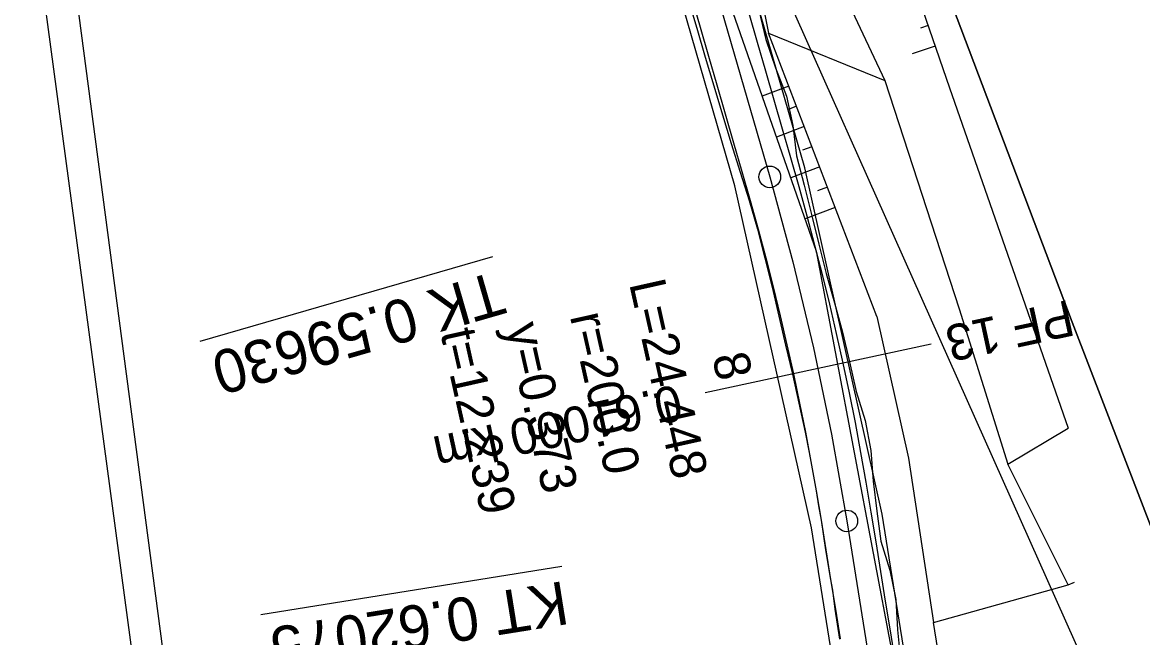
# Model space of a CAD drawing. Extents: x -555887 to -552101, y -1100251 to -1096546.
# Drawn here: x -553957.5 to -553879.9, y -1098193.1 to -1098150.5 of the extents above; entities that cross this region are included whole.
import ezdxf

# ---------------------------------------------------------------- set-up
doc = ezdxf.new("R2010")
doc.units = 0
for name, color, linetype in [('07_KANALIZACE', 7, 'Continuous'), ('07_VODOVOD', 7, 'Continuous'), ('PARCELY_cesty', 7, 'Continuous'), ('PARCELY_VHO', 7, 'Continuous'), ('POLYGONY_SITUACE_PF', 7, 'Continuous'), ('POLYGONY_SITUACE_PF_POPISY', 7, 'Continuous'), ('POLYGONY_SITUACE_PO', 7, 'Continuous'), ('ZSST', 7, 'Continuous'), ('zájem', 7, 'Continuous')]:
    doc.layers.add(name, color=color, linetype=linetype)

msp = doc.modelspace()

# ---------------------------------------------------------------- linework, layer by layer
for p, q in [((-553924.964, -1098166.707), (-553945.228, -1098172.561)), ((-553920.163, -1098188.167), (-553940.989, -1098191.506))]:
    msp.add_line(p, q)
at = {"layer": '07_KANALIZACE'}
msp.add_lwpolyline([(-553933.89, -1098299.13), (-553960.89, -1098094.71), (-553961.69, -1098093.49), (-553975.36, -1098088.42), (-553976.47, -1098087.2), (-553997.02, -1097931.32), (-553999.16, -1097907.75), (-553999.72, -1097884.17), (-554000.634, -1097884.273), (-554001.151, -1097883.391), (-554017.16, -1097885.22), (-554171.94, -1097905.19), (-554183.71, -1097906.5), (-554193.28, -1097906.43), (-554202.55, -1097905.69), (-554209.215, -1097906.283), (-554215.09, -1097906.8), (-554226.01, -1097910.87), (-554237.13, -1097913.33)], dxfattribs=at)
at = {"layer": '07_VODOVOD'}
msp.add_lwpolyline([(-553936.175, -1098296.386), (-554003.21, -1097797.26), (-554016.58, -1097798.55), (-554021.42, -1097763.29), (-554007.81, -1097761.46), (-554017.883, -1097690.586), (-554019.47, -1097678.04), (-553931.71, -1097666.8), (-553860.51, -1097660.95), (-553851.186, -1097659.979), (-553809.175, -1097658.756), (-553772.306, -1097657.572), (-553745.69, -1097656.809), (-553714.889, -1097655.5), (-553705.569, -1097655.382), (-553663.409, -1097654.214), (-553621.83, -1097652.811), (-553564.872, -1097648.296)], dxfattribs=at)
at = {"layer": 'PARCELY_cesty'}
for points in [[(-553894.521, -1098237.552), (-553902.872, -1098185.471), (-553908.173, -1098161.777), (-553915.637, -1098135.941), (-553917.674, -1098126.716), (-553918.832, -1098111.157), (-553915.214, -1097968.237), (-553915.615, -1097956.495), (-553918.446, -1097924.391)], [(-553889.599, -1098236.663), (-553897.959, -1098184.529), (-553903.327, -1098160.536), (-553910.789, -1098134.707), (-553912.715, -1098125.988), (-553913.828, -1098111.034), (-553910.368, -1097974.94), (-553910.211, -1097968.215), (-553910.622, -1097956.19), (-553913.42, -1097924.46)]]:
    msp.add_lwpolyline(points, dxfattribs=at)
at = {"layer": 'PARCELY_VHO'}
for points in [[(-553927.41, -1097628.08), (-553920.29, -1097651.1), (-553924.15, -1097670.8), (-553927.014, -1097685.697), (-553927.942, -1097698.335), (-553926.88, -1097721.034), (-553926.037, -1097728.701), (-553924.494, -1097736.179), (-553911.111, -1097775.519), (-553905.076, -1097799.369), (-553903.199, -1097814.131), (-553902.803, -1097824.091), (-553903.498, -1097838.889), (-553913.42, -1097924.2), (-553904.91, -1097952.6), (-553904.09, -1097966.52), (-553910.368, -1097974.94), (-553913.828, -1098111.034), (-553912.715, -1098125.988), (-553910.789, -1098134.707), (-553870.98, -1098223.96)], [(-553873.38, -1098200.91), (-553884.8, -1098171.23), (-553894.57, -1098145.41), (-553899.89, -1098126.48), (-553901.66, -1098118.62), (-553901.87, -1098110.72), (-553901.16, -1098074.95), (-553900.96, -1097982.79), (-553898.75, -1097974.9), (-553895.85, -1097967.85), (-553895.42, -1097963.37), (-553895.17, -1097959.49), (-553895.01, -1097951.32), (-553903.94, -1097924.64)]]:
    msp.add_lwpolyline(points, dxfattribs=at)
at = {"layer": 'POLYGONY_SITUACE_PF'}
for p, q in [((-553894.582, -1098172.747), (-553902.402, -1098174.437)), ((-553902.402, -1098174.437), (-553910.221, -1098176.126))]:
    msp.add_line(p, q, dxfattribs=at)
at = {"layer": 'POLYGONY_SITUACE_PO'}
for p, q in [((-553913.213, -1098135.324), (-553905.75, -1098161.157)), ((-553911.393, -1098148.854), (-553910.806, -1098150.853)), ((-553911.146, -1098148.783), (-553910.568, -1098150.785)), ((-553911.146, -1098148.783), (-553910.568, -1098150.785)), ((-553906.519, -1098149.615), (-553906.012, -1098151.637)), ((-553907.205, -1098149.813), (-553906.627, -1098151.815)), ((-553907.205, -1098149.813), (-553906.627, -1098151.815)), ((-553910.806, -1098150.853), (-553910.225, -1098152.854)), ((-553910.568, -1098150.785), (-553909.99, -1098152.786)), ((-553910.568, -1098150.785), (-553909.99, -1098152.786)), ((-553906.627, -1098151.815), (-553906.049, -1098153.816)), ((-553906.627, -1098151.815), (-553906.049, -1098153.816)), ((-553906.012, -1098151.637), (-553905.343, -1098153.612)), ((-553910.225, -1098152.854), (-553909.631, -1098154.851)), ((-553909.99, -1098152.786), (-553909.411, -1098154.787)), ((-553909.99, -1098152.786), (-553909.411, -1098154.787)), ((-553905.343, -1098153.612), (-553904.586, -1098155.562)), ((-553906.049, -1098153.816), (-553905.47, -1098155.817)), ((-553906.049, -1098153.816), (-553905.47, -1098155.817)), ((-553909.631, -1098154.851), (-553909.034, -1098156.847)), ((-553909.411, -1098154.787), (-553908.833, -1098156.789)), ((-553909.411, -1098154.787), (-553908.833, -1098156.789)), ((-553905.47, -1098155.817), (-553904.893, -1098157.819)), ((-553905.47, -1098155.817), (-553904.893, -1098157.819)), ((-553904.586, -1098155.562), (-553904.163, -1098157.608)), ((-553909.034, -1098156.847), (-553908.42, -1098158.838)), ((-553908.833, -1098156.789), (-553908.255, -1098158.79)), ((-553908.833, -1098156.789), (-553908.255, -1098158.79)), ((-553904.893, -1098157.819), (-553904.314, -1098159.821)), ((-553904.893, -1098157.819), (-553904.314, -1098159.821)), ((-553904.163, -1098157.608), (-553903.906, -1098159.702)), ((-553908.42, -1098158.838), (-553907.797, -1098160.827)), ((-553908.255, -1098158.79), (-553907.677, -1098160.792)), ((-553908.255, -1098158.79), (-553907.677, -1098160.792)), ((-553904.314, -1098159.821), (-553903.738, -1098161.833)), ((-553904.314, -1098159.821), (-553903.738, -1098161.833)), ((-553903.906, -1098159.702), (-553903.378, -1098161.732)), ((-553907.797, -1098160.827), (-553907.178, -1098162.805)), ((-553907.677, -1098160.792), (-553907.106, -1098162.785)), ((-553907.677, -1098160.792), (-553907.106, -1098162.785)), ((-553905.75, -1098161.157), (-553904.144, -1098167.054)), ((-553903.738, -1098161.833), (-553903.177, -1098163.859)), ((-553903.738, -1098161.833), (-553903.177, -1098163.859)), ((-553903.378, -1098161.732), (-553902.854, -1098163.771)), ((-553907.178, -1098162.805), (-553906.603, -1098164.788)), ((-553907.106, -1098162.785), (-553906.555, -1098164.775)), ((-553907.106, -1098162.785), (-553906.555, -1098164.775)), ((-553903.177, -1098163.859), (-553902.642, -1098165.891)), ((-553903.177, -1098163.859), (-553902.642, -1098165.891)), ((-553902.854, -1098163.771), (-553902.358, -1098165.817)), ((-553906.603, -1098164.788), (-553906.086, -1098166.787)), ((-553906.555, -1098164.775), (-553906.029, -1098166.772)), ((-553906.555, -1098164.775), (-553906.029, -1098166.772)), ((-553902.642, -1098165.891), (-553902.118, -1098167.926)), ((-553902.642, -1098165.891), (-553902.118, -1098167.926)), ((-553902.358, -1098165.817), (-553901.84, -1098167.857)), ((-553906.086, -1098166.787), (-553905.585, -1098168.789)), ((-553906.029, -1098166.772), (-553905.514, -1098168.772)), ((-553906.029, -1098166.772), (-553905.514, -1098168.772)), ((-553904.144, -1098167.054), (-553902.718, -1098172.997)), ((-553902.118, -1098167.926), (-553901.623, -1098169.969)), ((-553902.118, -1098167.926), (-553901.623, -1098169.969)), ((-553901.84, -1098167.857), (-553901.272, -1098169.885)), ((-553905.585, -1098168.789), (-553905.132, -1098170.803)), ((-553905.514, -1098168.772), (-553905.028, -1098170.779)), ((-553905.514, -1098168.772), (-553905.028, -1098170.779)), ((-553901.272, -1098169.885), (-553900.719, -1098171.918)), ((-553901.623, -1098169.969), (-553901.15, -1098172.016)), ((-553901.623, -1098169.969), (-553901.15, -1098172.016)), ((-553905.132, -1098170.803), (-553904.672, -1098172.815)), ((-553905.028, -1098170.779), (-553904.563, -1098172.791)), ((-553905.028, -1098170.779), (-553904.563, -1098172.791)), ((-553901.15, -1098172.016), (-553900.691, -1098174.067)), ((-553901.15, -1098172.016), (-553900.691, -1098174.067)), ((-553900.719, -1098171.918), (-553900.221, -1098173.965)), ((-553904.672, -1098172.815), (-553904.166, -1098174.818)), ((-553904.563, -1098172.791), (-553904.112, -1098174.806)), ((-553904.563, -1098172.791), (-553904.112, -1098174.806)), ((-553902.718, -1098172.997), (-553901.475, -1098178.981)), ((-553900.691, -1098174.067), (-553900.262, -1098176.124)), ((-553900.691, -1098174.067), (-553900.262, -1098176.124)), ((-553900.221, -1098173.965), (-553899.778, -1098176.025)), ((-553904.166, -1098174.818), (-553903.748, -1098176.839)), ((-553904.112, -1098174.806), (-553903.691, -1098176.828)), ((-553904.112, -1098174.806), (-553903.691, -1098176.828)), ((-553900.262, -1098176.124), (-553899.848, -1098178.185)), ((-553900.262, -1098176.124), (-553899.848, -1098178.185)), ((-553899.778, -1098176.025), (-553899.144, -1098178.048)), ((-553903.748, -1098176.839), (-553903.291, -1098178.854)), ((-553903.691, -1098176.828), (-553903.284, -1098178.852)), ((-553903.691, -1098176.828), (-553903.284, -1098178.852)), ((-553899.848, -1098178.185), (-553899.456, -1098180.249)), ((-553899.848, -1098178.185), (-553899.456, -1098180.249)), ((-553899.144, -1098178.048), (-553898.742, -1098180.118)), ((-553903.291, -1098178.854), (-553903.04, -1098180.138)), ((-553903.284, -1098178.852), (-553902.899, -1098180.881)), ((-553903.284, -1098178.852), (-553902.899, -1098180.881)), ((-553901.475, -1098178.981), (-553900.415, -1098185)), ((-553903.04, -1098180.138), (-553902.902, -1098180.882)), ((-553899.456, -1098180.249), (-553899.093, -1098182.319)), ((-553899.456, -1098180.249), (-553899.093, -1098182.319)), ((-553898.742, -1098180.118), (-553898.586, -1098182.232)), ((-553902.902, -1098180.882), (-553902.549, -1098182.916)), ((-553902.899, -1098180.881), (-553902.542, -1098182.915)), ((-553902.899, -1098180.881), (-553902.542, -1098182.915)), ((-553899.093, -1098182.319), (-553898.741, -1098184.391)), ((-553899.093, -1098182.319), (-553898.741, -1098184.391)), ((-553898.586, -1098182.232), (-553898.342, -1098184.327)), ((-553902.549, -1098182.916), (-553902.365, -1098183.955)), ((-553902.542, -1098182.915), (-553902.196, -1098184.951)), ((-553902.542, -1098182.915), (-553902.196, -1098184.951)), ((-553902.365, -1098183.955), (-553902.202, -1098184.952)), ((-553898.741, -1098184.391), (-553898.41, -1098186.451)), ((-553898.741, -1098184.391), (-553898.41, -1098186.451)), ((-553898.342, -1098184.327), (-553898.053, -1098186.394)), ((-553902.202, -1098184.952), (-553901.88, -1098187.007)), ((-553902.196, -1098184.951), (-553901.866, -1098187.005)), ((-553902.196, -1098184.951), (-553901.866, -1098187.005)), ((-553900.415, -1098185), (-553892.06, -1098237.108)), ((-553901.88, -1098187.007), (-553901.553, -1098189.065)), ((-553901.866, -1098187.005), (-553901.536, -1098189.062)), ((-553901.866, -1098187.005), (-553901.536, -1098189.062)), ((-553898.41, -1098186.451), (-553898.08, -1098188.508)), ((-553898.41, -1098186.451), (-553898.08, -1098188.508)), ((-553898.053, -1098186.394), (-553897.431, -1098188.404)), ((-553898.08, -1098188.508), (-553897.751, -1098190.565)), ((-553898.08, -1098188.508), (-553897.751, -1098190.565)), ((-553897.431, -1098188.404), (-553897.019, -1098190.448)), ((-553901.553, -1098189.065), (-553901.418, -1098189.8)), ((-553901.536, -1098189.062), (-553901.206, -1098191.119)), ((-553901.536, -1098189.062), (-553901.206, -1098191.119)), ((-553901.418, -1098189.8), (-553901.236, -1098191.124)), ((-553897.751, -1098190.565), (-553897.421, -1098192.622)), ((-553897.751, -1098190.565), (-553897.421, -1098192.622)), ((-553897.019, -1098190.448), (-553896.906, -1098192.54)), ((-553901.236, -1098191.124), (-553900.922, -1098193.184)), ((-553901.206, -1098191.119), (-553900.877, -1098193.176)), ((-553901.206, -1098191.119), (-553900.877, -1098193.176)), ((-553897.421, -1098192.622), (-553897.091, -1098194.679)), ((-553897.421, -1098192.622), (-553897.091, -1098194.679)), ((-553896.906, -1098192.54), (-553896.69, -1098194.615))]:
    msp.add_line(p, q, dxfattribs=at)
for centre in [(-553905.75, -1098161.157), (-553900.415, -1098185)]:
    msp.add_circle(centre, 0.75, dxfattribs=at)
at = {"layer": 'ZSST'}
for p, q in [((-553898.33, -1098170.83), (-553905.84, -1098151.19)), ((-553894.784, -1098150.67), (-553895.313, -1098150.852)), ((-553894.296, -1098152.088), (-553895.884, -1098152.636)), ((-553904.435, -1098154.863), (-553906.272, -1098155.566)), ((-553903.9, -1098156.265), (-553904.525, -1098156.504)), ((-553903.364, -1098157.666), (-553905.284, -1098158.4)), ((-553902.828, -1098159.067), (-553903.482, -1098159.317)), ((-553902.292, -1098160.468), (-553904.296, -1098161.234)), ((-553901.757, -1098161.869), (-553902.438, -1098162.129)), ((-553901.221, -1098163.27), (-553903.308, -1098164.068)), ((-553898.33, -1098170.83), (-553896.14, -1098180.64)), ((-553898.33, -1098170.83), (-553898.33, -1098170.83)), ((-553896.14, -1098180.64), (-553894.42, -1098192.04)), ((-553885.09, -1098189.42), (-553889.27, -1098181.07))]:
    msp.add_line(p, q, dxfattribs=at)
for points in [[(-553903.33, -1097964.72), (-553907.21, -1097972.49), (-553909.82, -1097977.03), (-553910.09, -1097985.04), (-553910.33, -1097998.84), (-553910.24, -1098015.04), (-553911.98, -1098027.76), (-553912.25, -1098046.41), (-553915.41, -1098049.02), (-553915.66, -1098071.91), (-553913.03, -1098078.48), (-553912.56, -1098105.97), (-553911.15, -1098124.85), (-553905.84, -1098151.19), (-553897.79, -1098154.47), (-553892.63, -1098170.29), (-553889.27, -1098181.07), (-553885.09, -1098178.58)], [(-553915.66, -1098071.91), (-553915.58, -1098079.33), (-553916.16, -1098100.06), (-553913.12, -1098132.4), (-553909.66, -1098145.85), (-553902.53, -1098166.3), (-553897.27, -1098194.21), (-553893.66, -1098223.05), (-553891.3, -1098238.44), (-553887.76, -1098249.7), (-553885.71, -1098256.03)], [(-553903.07, -1098094.9), (-553902.24, -1098129.02), (-553893.3, -1098154.98), (-553885.09, -1098178.58)], [(-553908.27, -1098107.21), (-553907.38, -1098125.01), (-553903.37, -1098135.1), (-553901.2, -1098147.21), (-553897.79, -1098154.47)], [(-553883.71, -1098255.24), (-553884.81, -1098248.53), (-553888.37, -1098227.79), (-553891.52, -1098210.03), (-553894.42, -1098192.04), (-553885.09, -1098189.42), (-553884.64, -1098189.25)]]:
    msp.add_lwpolyline(points, dxfattribs=at)
at = {"layer": 'zájem'}
for points in [[(-553903.94, -1097924.64), (-553895.01, -1097951.32), (-553895.17, -1097959.49), (-553895.42, -1097963.37), (-553895.85, -1097967.85), (-553898.75, -1097974.9), (-553900.96, -1097982.79), (-553901.16, -1098074.95), (-553901.87, -1098110.72), (-553901.66, -1098118.62), (-553899.89, -1098126.48), (-553894.57, -1098145.41), (-553884.8, -1098171.23), (-553873.38, -1098200.91)], [(-553873.38, -1098200.91), (-553884.8, -1098171.23), (-553894.57, -1098145.41), (-553899.89, -1098126.48), (-553901.66, -1098118.62), (-553901.87, -1098110.72), (-553901.16, -1098074.95), (-553900.96, -1097982.79), (-553898.75, -1097974.9), (-553895.85, -1097967.85), (-553895.42, -1097963.37), (-553895.17, -1097959.49), (-553895.01, -1097951.32), (-553903.94, -1097924.64)]]:
    msp.add_lwpolyline(points, dxfattribs=at)

# ---------------------------------------------------------------- texts
for s, height, rotation, p in [('TK 0.59630', 3, 196.11347, (-553924.687, -1098167.668)), ('L=24.448', 2.5, 282.61152, (-553915.498, -1098168.545)), ('r=200.0', 2.5, 282.61152, (-553919.604, -1098170.804)), ('y=0.373', 2.5, 282.61152, (-553924.05, -1098171.543)), ('t=12.239', 2.5, 282.61152, (-553928.572, -1098171.943)), ('8', 2.5, 282.61152, (-553909.755, -1098173.606)), ('KT 0.62075', 3, 189.10956, (-553920.005, -1098189.154))]:
    msp.add_text(s, height=height, rotation=rotation).set_placement(p)
at = {"layer": 'POLYGONY_SITUACE_PF_POPISY'}
for s, p in [('PF 13', (-553885.019, -1098169.659)), ('0.61000 km', (-553912.146, -1098175.518))]:
    msp.add_text(s, height=2.5, rotation=192.18924, dxfattribs=at).set_placement(p)

doc.saveas('drawing.dxf')
